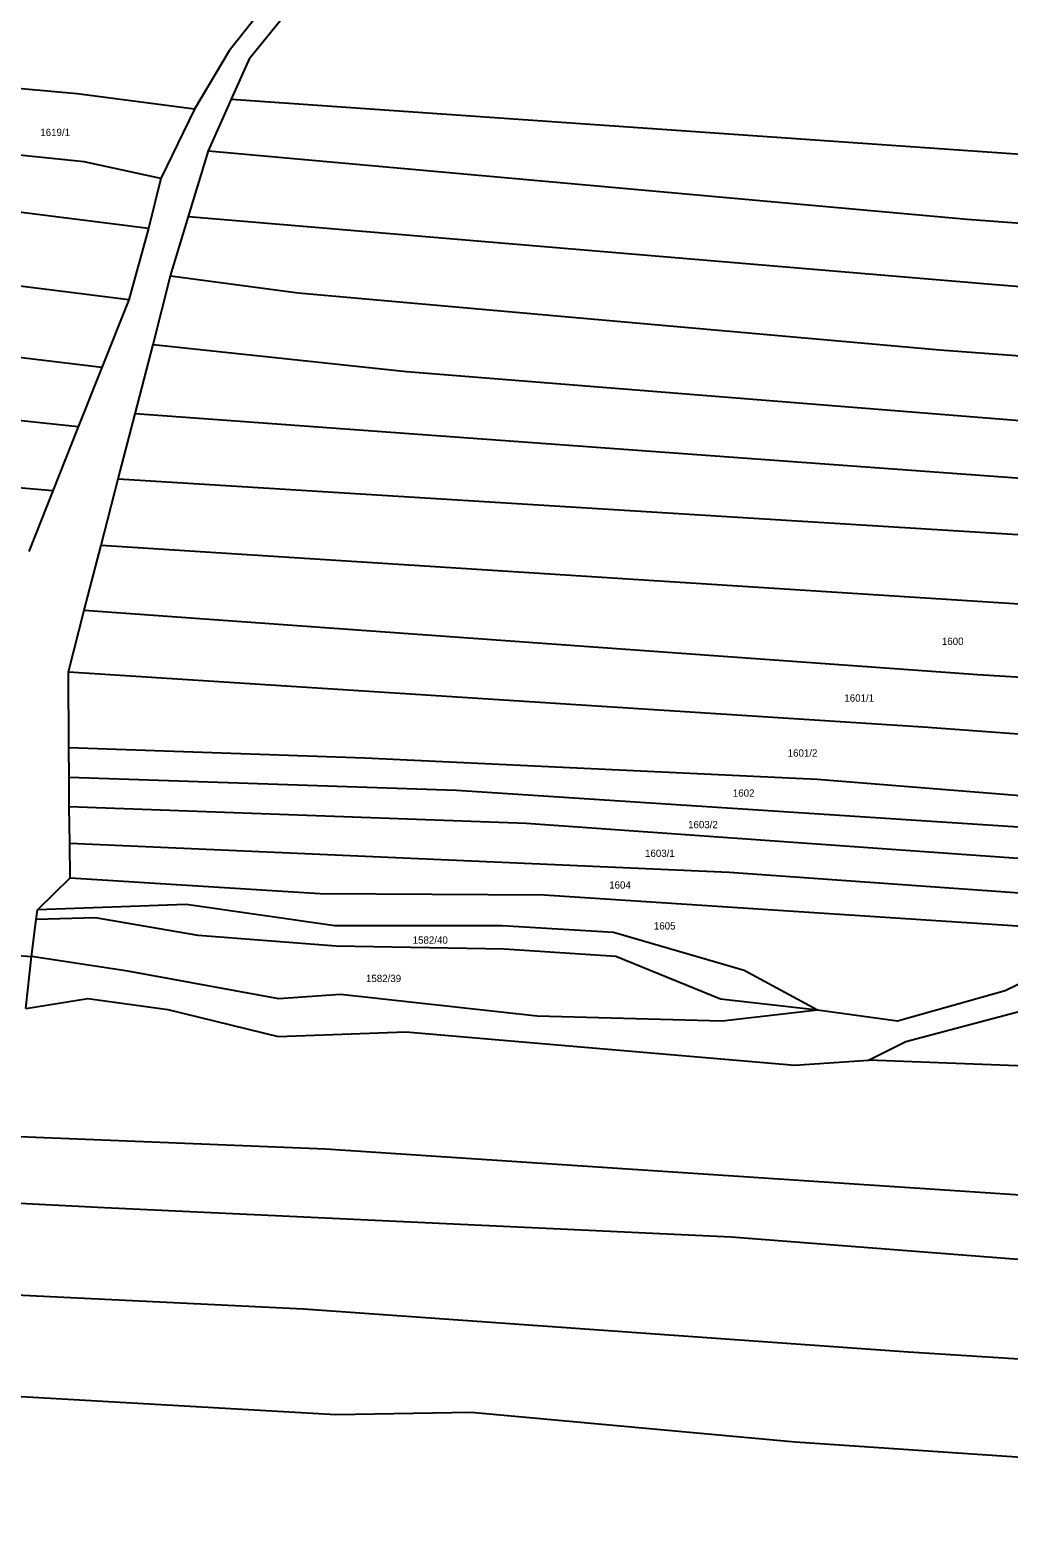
# Model space of a CAD drawing. Extents: x -776734 to -748832, y -1118122 to -976986.
# Drawn here: x -750289.4 to -750060.3, y -1113490.9 to -1113137.8 of the extents above; entities that cross this region are included whole.
import ezdxf

# ---------------------------------------------------------------- set-up
doc = ezdxf.new("R2010")
doc.units = 0
doc.layers.add('KM_Hranice parcel', color=7, linetype='Continuous')
doc.layers.add('KM_Parcelní čísla', color=7, linetype='Continuous')

msp = doc.modelspace()

# ---------------------------------------------------------------- linework, layer by layer
at = {"layer": 'KM_Hranice parcel'}
for p, q in [((-750247.61, -1113166.07), (-750242.25, -1113153.98)), ((-750250.94, -1113156.29), (-750258.77, -1113172.53)), ((-750252.29, -1113181.45), (-750247.61, -1113166.07)), ((-750258.77, -1113172.53), (-750261.69, -1113184.24)), ((-750256.51, -1113195.32), (-750252.29, -1113181.45)), ((-750261.69, -1113184.24), (-750266.29, -1113200.97)), ((-750260.59, -1113211.4), (-750256.51, -1113195.32)), ((-750266.29, -1113200.97), (-750272.59, -1113216.82)), ((-750264.82, -1113227.68), (-750260.59, -1113211.4)), ((-750272.59, -1113216.82), (-750278.1, -1113230.71)), ((-750268.74, -1113242.89), (-750264.82, -1113227.68)), ((-750278.1, -1113230.71), (-750284.06, -1113245.72)), ((-750272.75, -1113258.4), (-750268.74, -1113242.89)), ((-750284.06, -1113245.72), (-750289.69, -1113259.9)), ((-750276.71, -1113273.68), (-750272.75, -1113258.4)), ((-750280.43, -1113288.07), (-750276.71, -1113273.68)), ((-750280.33, -1113305.81), (-750280.43, -1113288.07)), ((-750280.26, -1113312.78), (-750280.33, -1113305.81)), ((-750280.2, -1113319.7), (-750280.26, -1113312.78)), ((-750280.12, -1113328.22), (-750280.2, -1113319.7)), ((-750280.04, -1113336.38), (-750280.12, -1113328.22)), ((-750287.67, -1113343.81), (-750280.04, -1113336.38)), ((-750287.95, -1113346.08), (-750287.67, -1113343.81)), ((-750289.04, -1113354.77), (-750287.95, -1113346.08)), ((-750316.52, -1113352.84), (-750289.04, -1113354.77)), ((-750290.37, -1113366.94), (-750289.04, -1113354.77))]:
    msp.add_line(p, q, dxfattribs=at)
for points in [[(-750230.43, -1113127.01), (-750242.76, -1113142.67), (-750250.94, -1113156.29)], [(-750242.25, -1113153.98), (-750237.87, -1113144.23), (-750224.33, -1113127.46)], [(-750250.94, -1113156.29), (-750278.36, -1113152.76), (-750315.78, -1113149.34)], [(-750242.25, -1113153.98), (-749913.13, -1113176.91), (-749882.55, -1113177.29), (-749846.85, -1113179.82)], [(-750258.77, -1113172.53), (-750276.76, -1113168.69), (-750317.05, -1113164.49)], [(-750261.69, -1113184.24), (-750306.31, -1113178.64), (-750348.13, -1113176.59), (-750403.01, -1113176.01), (-750464.16, -1113170.54), (-750490.23, -1113166.92)], [(-750247.61, -1113166.07), (-750070.02, -1113182.1), (-749903.45, -1113194.46), (-749883.17, -1113193.2), (-749847.09, -1113195.16)], [(-750252.29, -1113181.45), (-750064.35, -1113197.33), (-749945.24, -1113206.87), (-749906.06, -1113211.32), (-749892.55, -1113207.9), (-749830.82, -1113209.08), (-749676.11, -1113220.98), (-749629.76, -1113223.63)], [(-750266.29, -1113200.97), (-750301.13, -1113196.61), (-750344.4, -1113193.58), (-750414.29, -1113189.97), (-750485.11, -1113183.45)], [(-750256.51, -1113195.32), (-750226.61, -1113199.31), (-750076.44, -1113212.7), (-749982.26, -1113219.73), (-749828.64, -1113226.85), (-749757.95, -1113229.11), (-749698.32, -1113234.25), (-749620.16, -1113238.48)], [(-750272.59, -1113216.82), (-750322.46, -1113210.8), (-750355.66, -1113207.75), (-750446.88, -1113203.55), (-750479.76, -1113200.75)], [(-750260.59, -1113211.4), (-750201.26, -1113217.75), (-750048.93, -1113229.96), (-749765.18, -1113247.69), (-749688.2, -1113251.06)], [(-750278.1, -1113230.71), (-750343.89, -1113223.75), (-750434.77, -1113218.68), (-750475.31, -1113215.15)], [(-749732.81, -1113260.9), (-749793.58, -1113259.06), (-750047.84, -1113243.55), (-750264.82, -1113227.68)], [(-750284.06, -1113245.72), (-750343.68, -1113240.56), (-750434.59, -1113234.57), (-750471.59, -1113230.67)], [(-750268.74, -1113242.89), (-749879.12, -1113267.01), (-749811.92, -1113269.4), (-749785.39, -1113272.16)], [(-750272.75, -1113258.4), (-749862.43, -1113284.66), (-749814.89, -1113285.85)], [(-750276.71, -1113273.68), (-750067.52, -1113288.73), (-749878.58, -1113300.21)], [(-750280.43, -1113288.07), (-750080.37, -1113300.99), (-749920.36, -1113312.8)], [(-750280.33, -1113305.81), (-750211.02, -1113308.23), (-750105.18, -1113313.21), (-749960.5, -1113324.87)], [(-750280.26, -1113312.78), (-750189.59, -1113315.82), (-749976.72, -1113329.75)], [(-749997.79, -1113336.08), (-750173.3, -1113323.59), (-750280.2, -1113319.7)], [(-750280.12, -1113328.22), (-750125.73, -1113335.05), (-750019.45, -1113342.59)], [(-750280.04, -1113336.38), (-750221.46, -1113339.99), (-750169.09, -1113340.36), (-750033.2, -1113349.26)], [(-750105.11, -1113367.31), (-750122.28, -1113358.02), (-750152.8, -1113349.14), (-750178.85, -1113347.58), (-750218.04, -1113347.58), (-750252.85, -1113342.61), (-750287.67, -1113343.81)], [(-750105.11, -1113367.31), (-750127.75, -1113364.75), (-750152.25, -1113354.79), (-750178.45, -1113353.05), (-750217.78, -1113352.37), (-750250.03, -1113349.84), (-750274.1, -1113345.75), (-750287.95, -1113346.08)], [(-750033.2, -1113349.26), (-750061.18, -1113362.83), (-750086.37, -1113369.95), (-750105.11, -1113367.31)], [(-750093.12, -1113379.05), (-750084.42, -1113374.65), (-750038.2, -1113362.43), (-750008.93, -1113349.5)], [(-750105.11, -1113367.31), (-750127.38, -1113369.95), (-750170.67, -1113368.78), (-750216.69, -1113363.7), (-750231.14, -1113364.68), (-750266.51, -1113358.23), (-750289.04, -1113354.77)], [(-750290.37, -1113366.94), (-750275.89, -1113364.59), (-750257.14, -1113367.22), (-750231.35, -1113373.48), (-750201.45, -1113372.4), (-750110.36, -1113380.22), (-750093.12, -1113379.05)], [(-749280.37, -1113433.93), (-749917.55, -1113388.76), (-750037.82, -1113381.14), (-750093.12, -1113379.05)], [(-750324.85, -1113395.6), (-750220.26, -1113399.8), (-749965.69, -1113416.71), (-749938.46, -1113417.19), (-749608.21, -1113441.5), (-749556.64, -1113443.82), (-749532.35, -1113439.96), (-749443.01, -1113448.67), (-749384.24, -1113455.56), (-749254.69, -1113464.78)], [(-750331.76, -1113410.52), (-750272, -1113413.54), (-750125.28, -1113420.46), (-749976.91, -1113432), (-749908.6, -1113435.27), (-749722.51, -1113446.6), (-749526.12, -1113457.52)], [(-749693.48, -1113477.1), (-749692.79, -1113472.2), (-750083.75, -1113447.44), (-750225.35, -1113437.4), (-750380.85, -1113429.8)], [(-750384.49, -1113451.61), (-750325.5, -1113454.47), (-750301.1, -1113457.3), (-750217.81, -1113462.08), (-750186.16, -1113461.49), (-750110.32, -1113468.41), (-749843.05, -1113486.54), (-749754.96, -1113490.93)]]:
    msp.add_lwpolyline(points, dxfattribs=at)

# ---------------------------------------------------------------- texts
at = {"layer": 'KM_Parcelní čísla'}
for s, p in [('1619/1', (-750286.987, -1113162.6)), ('1600', (-750075.964, -1113281.8)), ('1601/1', (-750098.797, -1113295.08)), ('1601/2', (-750112.057, -1113307.96)), ('1602', (-750124.894, -1113317.35)), ('1603/2', (-750135.367, -1113324.72)), ('1603/1', (-750145.437, -1113331.45)), ('1604', (-750153.834, -1113338.87)), ('1605', (-750143.374, -1113348.46)), ('1582/40', (-750199.826, -1113351.77)), ('1582/39', (-750210.756, -1113360.76))]:
    msp.add_text(s, height=1.7, dxfattribs=at).set_placement(p)

doc.saveas('drawing.dxf')
